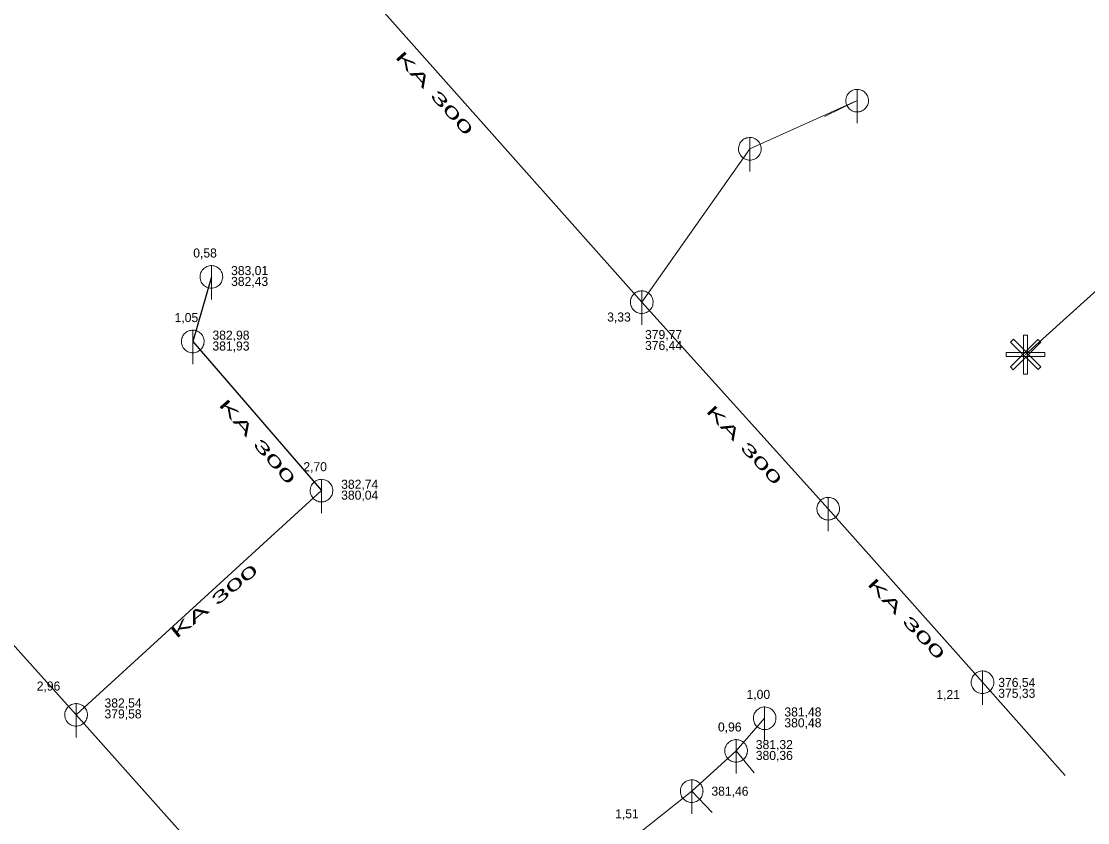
# Model space of a CAD drawing. Extents: x -809028 to -807737, y -990545 to -989489.
# Drawn here: x -807927.8 to -807833.6, y -990194.9 to -990124.1 of the extents above; entities that cross this region are included whole.
import ezdxf

# ---------------------------------------------------------------- set-up
doc = ezdxf.new("R2010")
doc.units = 0
doc.header["$LTSCALE"] = 0.32
for name, color, linetype, lineweight in [('1', 7, 'Continuous', 13), ('11', 7, 'Continuous', 13), ('12', 7, 'Continuous', 13), ('13', 7, 'Continuous', 13), ('14', 7, 'Continuous', 25), ('22', 7, 'Continuous', 13)]:
    doc.layers.add(name, color=color, linetype=linetype, lineweight=lineweight)

msp = doc.modelspace()

# ---------------------------------------------------------------- linework, layer by layer
at = {"layer": '11'}
for p, q in [((-807853.978, -990131.105), (-807863.458, -990135.358)), ((-807856.868, -990132.502), (-807853.978, -990131.105)), ((-807863.458, -990135.358), (-807873.002, -990148.903)), ((-807862.148, -990185.659), (-807864.672, -990188.541)), ((-807864.672, -990188.541), (-807868.593, -990192.098)), ((-807863.082, -990190.479), (-807864.672, -990188.541)), ((-807868.593, -990192.098), (-807873.752, -990196.206)), ((-807866.793, -990193.979), (-807868.593, -990192.098))]:
    msp.add_line(p, q, dxfattribs=at)
at = {"layer": '12'}
for points in [[(-807838.008, -990152.194), (-807837.76, -990152.442), (-807840.189, -990154.871), (-807840.436, -990154.623)], [(-807840.427, -990152.433), (-807840.18, -990152.185), (-807837.751, -990154.614), (-807837.998, -990154.862)], [(-807839.274, -990151.83), (-807838.924, -990151.83), (-807838.924, -990155.265), (-807839.274, -990155.265)], [(-807837.39, -990153.339), (-807837.39, -990153.689), (-807840.825, -990153.689), (-807840.825, -990153.339)]]:
    msp.add_lwpolyline(points, close=True, dxfattribs=at)
at = {"layer": '13'}
msp.add_line((-807829.028, -990144.398), (-807839.116, -990153.515), dxfattribs=at)
at = {"layer": '14'}
for p, q in [((-807909.752, -990107.487), (-807873.002, -990148.903)), ((-807911.02, -990146.673), (-807912.666, -990152.377)), ((-807873.002, -990148.903), (-807856.535, -990167.145)), ((-807912.666, -990152.377), (-807901.296, -990165.55)), ((-807901.296, -990165.55), (-807922.971, -990185.363)), ((-807856.535, -990167.145), (-807842.906, -990182.477)), ((-807936.306, -990170.493), (-807922.971, -990185.363)), ((-807842.906, -990182.477), (-807835.595, -990190.711)), ((-807922.971, -990185.363), (-807900.232, -990210.816))]:
    msp.add_line(p, q, dxfattribs=at)
at = {"layer": '22'}
for p, q in [((-807853.978, -990133.105), (-807853.977, -990130.105)), ((-807863.458, -990137.358), (-807863.457, -990134.358)), ((-807911.02, -990148.673), (-807911.019, -990145.673)), ((-807873.002, -990150.903), (-807873.001, -990147.903)), ((-807912.666, -990154.377), (-807912.665, -990151.377)), ((-807901.296, -990167.55), (-807901.295, -990164.55)), ((-807856.535, -990169.145), (-807856.534, -990166.145)), ((-807842.906, -990184.477), (-807842.905, -990181.477)), ((-807922.971, -990187.363), (-807922.97, -990184.363)), ((-807862.148, -990187.659), (-807862.147, -990184.659)), ((-807864.672, -990190.541), (-807864.671, -990187.541)), ((-807868.593, -990194.098), (-807868.592, -990191.098))]:
    msp.add_line(p, q, dxfattribs=at)
for points in [[(-807852.978, -990131.105), (-807852.983, -990130.996), (-807853.001, -990130.888), (-807853.031, -990130.782), (-807853.071, -990130.681), (-807853.123, -990130.584), (-807853.185, -990130.494), (-807853.257, -990130.411), (-807853.337, -990130.337), (-807853.425, -990130.271), (-807853.519, -990130.216), (-807853.619, -990130.171), (-807853.724, -990130.138), (-807853.831, -990130.116), (-807853.94, -990130.106), (-807854.05, -990130.108), (-807854.158, -990130.122), (-807854.265, -990130.147), (-807854.368, -990130.184), (-807854.466, -990130.233), (-807854.558, -990130.291), (-807854.644, -990130.36), (-807854.721, -990130.437), (-807854.79, -990130.523), (-807854.849, -990130.615), (-807854.897, -990130.713), (-807854.934, -990130.816), (-807854.96, -990130.923), (-807854.974, -990131.031), (-807854.977, -990131.141), (-807854.967, -990131.25), (-807854.946, -990131.357), (-807854.912, -990131.461), (-807854.868, -990131.561), (-807854.813, -990131.656), (-807854.747, -990131.744), (-807854.673, -990131.824), (-807854.59, -990131.896), (-807854.5, -990131.958), (-807854.404, -990132.01), (-807854.302, -990132.051), (-807854.197, -990132.081), (-807854.089, -990132.099), (-807853.979, -990132.105), (-807853.87, -990132.099), (-807853.762, -990132.081), (-807853.657, -990132.052), (-807853.555, -990132.011), (-807853.458, -990131.959), (-807853.368, -990131.897), (-807853.285, -990131.826), (-807853.21, -990131.746), (-807853.145, -990131.658), (-807853.089, -990131.564), (-807853.045, -990131.464), (-807853.011, -990131.36), (-807852.989, -990131.252), (-807852.979, -990131.143)], [(-807862.458, -990135.358), (-807862.463, -990135.249), (-807862.481, -990135.141), (-807862.511, -990135.035), (-807862.551, -990134.934), (-807862.603, -990134.837), (-807862.665, -990134.747), (-807862.737, -990134.664), (-807862.817, -990134.59), (-807862.905, -990134.524), (-807862.999, -990134.469), (-807863.099, -990134.424), (-807863.204, -990134.391), (-807863.311, -990134.369), (-807863.42, -990134.359), (-807863.53, -990134.361), (-807863.638, -990134.375), (-807863.745, -990134.4), (-807863.848, -990134.437), (-807863.946, -990134.486), (-807864.038, -990134.544), (-807864.124, -990134.613), (-807864.201, -990134.69), (-807864.27, -990134.776), (-807864.329, -990134.868), (-807864.377, -990134.966), (-807864.414, -990135.069), (-807864.44, -990135.176), (-807864.454, -990135.284), (-807864.457, -990135.394), (-807864.447, -990135.503), (-807864.426, -990135.61), (-807864.392, -990135.714), (-807864.348, -990135.814), (-807864.293, -990135.909), (-807864.227, -990135.997), (-807864.153, -990136.077), (-807864.07, -990136.149), (-807863.98, -990136.211), (-807863.884, -990136.263), (-807863.782, -990136.304), (-807863.677, -990136.334), (-807863.569, -990136.352), (-807863.459, -990136.358), (-807863.35, -990136.352), (-807863.242, -990136.334), (-807863.137, -990136.305), (-807863.035, -990136.264), (-807862.938, -990136.212), (-807862.848, -990136.15), (-807862.765, -990136.079), (-807862.69, -990135.999), (-807862.625, -990135.911), (-807862.569, -990135.817), (-807862.525, -990135.717), (-807862.491, -990135.613), (-807862.469, -990135.505), (-807862.459, -990135.396)], [(-807910.02, -990146.673), (-807910.025, -990146.564), (-807910.043, -990146.456), (-807910.073, -990146.35), (-807910.113, -990146.249), (-807910.165, -990146.152), (-807910.227, -990146.062), (-807910.299, -990145.979), (-807910.379, -990145.905), (-807910.467, -990145.839), (-807910.561, -990145.784), (-807910.661, -990145.739), (-807910.766, -990145.706), (-807910.873, -990145.684), (-807910.982, -990145.674), (-807911.092, -990145.676), (-807911.2, -990145.69), (-807911.307, -990145.715), (-807911.41, -990145.752), (-807911.508, -990145.801), (-807911.6, -990145.859), (-807911.686, -990145.928), (-807911.763, -990146.005), (-807911.832, -990146.091), (-807911.891, -990146.183), (-807911.939, -990146.281), (-807911.976, -990146.384), (-807912.002, -990146.491), (-807912.016, -990146.599), (-807912.019, -990146.709), (-807912.009, -990146.818), (-807911.988, -990146.925), (-807911.954, -990147.029), (-807911.91, -990147.129), (-807911.855, -990147.224), (-807911.789, -990147.312), (-807911.715, -990147.392), (-807911.632, -990147.464), (-807911.542, -990147.526), (-807911.446, -990147.578), (-807911.344, -990147.619), (-807911.239, -990147.649), (-807911.131, -990147.667), (-807911.021, -990147.673), (-807910.912, -990147.667), (-807910.804, -990147.649), (-807910.699, -990147.62), (-807910.597, -990147.579), (-807910.5, -990147.527), (-807910.41, -990147.465), (-807910.327, -990147.394), (-807910.252, -990147.314), (-807910.187, -990147.226), (-807910.131, -990147.132), (-807910.087, -990147.032), (-807910.053, -990146.928), (-807910.031, -990146.82), (-807910.021, -990146.711)], [(-807872.002, -990148.903), (-807872.007, -990148.794), (-807872.025, -990148.686), (-807872.055, -990148.58), (-807872.095, -990148.479), (-807872.147, -990148.382), (-807872.209, -990148.292), (-807872.281, -990148.209), (-807872.361, -990148.135), (-807872.449, -990148.069), (-807872.543, -990148.014), (-807872.643, -990147.969), (-807872.748, -990147.936), (-807872.855, -990147.914), (-807872.964, -990147.904), (-807873.074, -990147.906), (-807873.182, -990147.92), (-807873.289, -990147.945), (-807873.392, -990147.982), (-807873.49, -990148.031), (-807873.582, -990148.089), (-807873.668, -990148.158), (-807873.745, -990148.235), (-807873.814, -990148.321), (-807873.873, -990148.413), (-807873.921, -990148.511), (-807873.958, -990148.614), (-807873.984, -990148.721), (-807873.998, -990148.829), (-807874.001, -990148.939), (-807873.991, -990149.048), (-807873.97, -990149.155), (-807873.936, -990149.259), (-807873.892, -990149.359), (-807873.837, -990149.454), (-807873.771, -990149.542), (-807873.697, -990149.622), (-807873.614, -990149.694), (-807873.524, -990149.756), (-807873.428, -990149.808), (-807873.326, -990149.849), (-807873.221, -990149.879), (-807873.113, -990149.897), (-807873.003, -990149.903), (-807872.894, -990149.897), (-807872.786, -990149.879), (-807872.681, -990149.85), (-807872.579, -990149.809), (-807872.482, -990149.757), (-807872.392, -990149.695), (-807872.309, -990149.624), (-807872.234, -990149.544), (-807872.169, -990149.456), (-807872.113, -990149.362), (-807872.069, -990149.262), (-807872.035, -990149.158), (-807872.013, -990149.05), (-807872.003, -990148.941)], [(-807911.666, -990152.377), (-807911.671, -990152.268), (-807911.689, -990152.16), (-807911.719, -990152.054), (-807911.759, -990151.953), (-807911.811, -990151.856), (-807911.873, -990151.766), (-807911.945, -990151.683), (-807912.025, -990151.609), (-807912.113, -990151.543), (-807912.207, -990151.488), (-807912.307, -990151.443), (-807912.412, -990151.41), (-807912.519, -990151.388), (-807912.628, -990151.378), (-807912.738, -990151.38), (-807912.846, -990151.394), (-807912.953, -990151.419), (-807913.056, -990151.456), (-807913.154, -990151.505), (-807913.246, -990151.563), (-807913.332, -990151.632), (-807913.409, -990151.709), (-807913.478, -990151.795), (-807913.537, -990151.887), (-807913.585, -990151.985), (-807913.622, -990152.088), (-807913.648, -990152.195), (-807913.662, -990152.303), (-807913.665, -990152.413), (-807913.655, -990152.522), (-807913.634, -990152.629), (-807913.6, -990152.733), (-807913.556, -990152.833), (-807913.501, -990152.928), (-807913.435, -990153.016), (-807913.361, -990153.096), (-807913.278, -990153.168), (-807913.188, -990153.23), (-807913.092, -990153.282), (-807912.99, -990153.323), (-807912.885, -990153.353), (-807912.777, -990153.371), (-807912.667, -990153.377), (-807912.558, -990153.371), (-807912.45, -990153.353), (-807912.345, -990153.324), (-807912.243, -990153.283), (-807912.146, -990153.231), (-807912.056, -990153.169), (-807911.973, -990153.098), (-807911.898, -990153.018), (-807911.833, -990152.93), (-807911.777, -990152.836), (-807911.733, -990152.736), (-807911.699, -990152.632), (-807911.677, -990152.524), (-807911.667, -990152.415)], [(-807900.296, -990165.55), (-807900.301, -990165.441), (-807900.319, -990165.333), (-807900.349, -990165.227), (-807900.389, -990165.126), (-807900.441, -990165.029), (-807900.503, -990164.939), (-807900.575, -990164.856), (-807900.655, -990164.782), (-807900.743, -990164.716), (-807900.837, -990164.661), (-807900.937, -990164.616), (-807901.042, -990164.583), (-807901.149, -990164.561), (-807901.258, -990164.551), (-807901.368, -990164.553), (-807901.476, -990164.567), (-807901.583, -990164.592), (-807901.686, -990164.629), (-807901.784, -990164.678), (-807901.876, -990164.736), (-807901.962, -990164.805), (-807902.039, -990164.882), (-807902.108, -990164.968), (-807902.167, -990165.06), (-807902.215, -990165.158), (-807902.252, -990165.261), (-807902.278, -990165.368), (-807902.292, -990165.476), (-807902.295, -990165.586), (-807902.285, -990165.695), (-807902.264, -990165.802), (-807902.23, -990165.906), (-807902.186, -990166.006), (-807902.131, -990166.101), (-807902.065, -990166.189), (-807901.991, -990166.269), (-807901.908, -990166.341), (-807901.818, -990166.403), (-807901.722, -990166.455), (-807901.62, -990166.496), (-807901.515, -990166.526), (-807901.407, -990166.544), (-807901.297, -990166.55), (-807901.188, -990166.544), (-807901.08, -990166.526), (-807900.975, -990166.497), (-807900.873, -990166.456), (-807900.776, -990166.404), (-807900.686, -990166.342), (-807900.603, -990166.271), (-807900.528, -990166.191), (-807900.463, -990166.103), (-807900.407, -990166.009), (-807900.363, -990165.909), (-807900.329, -990165.805), (-807900.307, -990165.697), (-807900.297, -990165.588)], [(-807855.535, -990167.145), (-807855.54, -990167.036), (-807855.558, -990166.928), (-807855.588, -990166.822), (-807855.628, -990166.721), (-807855.68, -990166.624), (-807855.742, -990166.534), (-807855.814, -990166.451), (-807855.894, -990166.377), (-807855.982, -990166.311), (-807856.076, -990166.256), (-807856.176, -990166.211), (-807856.281, -990166.178), (-807856.388, -990166.156), (-807856.497, -990166.146), (-807856.607, -990166.148), (-807856.715, -990166.162), (-807856.822, -990166.187), (-807856.925, -990166.224), (-807857.023, -990166.273), (-807857.115, -990166.331), (-807857.201, -990166.4), (-807857.278, -990166.477), (-807857.347, -990166.563), (-807857.406, -990166.655), (-807857.454, -990166.753), (-807857.491, -990166.856), (-807857.517, -990166.963), (-807857.531, -990167.071), (-807857.534, -990167.181), (-807857.524, -990167.29), (-807857.503, -990167.397), (-807857.469, -990167.501), (-807857.425, -990167.601), (-807857.37, -990167.696), (-807857.304, -990167.784), (-807857.23, -990167.864), (-807857.147, -990167.936), (-807857.057, -990167.998), (-807856.961, -990168.05), (-807856.859, -990168.091), (-807856.754, -990168.121), (-807856.646, -990168.139), (-807856.536, -990168.145), (-807856.427, -990168.139), (-807856.319, -990168.121), (-807856.214, -990168.092), (-807856.112, -990168.051), (-807856.015, -990167.999), (-807855.925, -990167.937), (-807855.842, -990167.866), (-807855.767, -990167.786), (-807855.702, -990167.698), (-807855.646, -990167.604), (-807855.602, -990167.504), (-807855.568, -990167.4), (-807855.546, -990167.292), (-807855.536, -990167.183)], [(-807841.906, -990182.477), (-807841.911, -990182.368), (-807841.929, -990182.26), (-807841.959, -990182.154), (-807841.999, -990182.053), (-807842.051, -990181.956), (-807842.113, -990181.866), (-807842.185, -990181.783), (-807842.265, -990181.709), (-807842.353, -990181.643), (-807842.447, -990181.588), (-807842.547, -990181.543), (-807842.652, -990181.51), (-807842.759, -990181.488), (-807842.868, -990181.478), (-807842.978, -990181.48), (-807843.086, -990181.494), (-807843.193, -990181.519), (-807843.296, -990181.556), (-807843.394, -990181.605), (-807843.486, -990181.663), (-807843.572, -990181.732), (-807843.649, -990181.809), (-807843.718, -990181.895), (-807843.777, -990181.987), (-807843.825, -990182.085), (-807843.862, -990182.188), (-807843.888, -990182.295), (-807843.902, -990182.403), (-807843.905, -990182.513), (-807843.895, -990182.622), (-807843.874, -990182.729), (-807843.84, -990182.833), (-807843.796, -990182.933), (-807843.741, -990183.028), (-807843.675, -990183.116), (-807843.601, -990183.196), (-807843.518, -990183.268), (-807843.428, -990183.33), (-807843.332, -990183.382), (-807843.23, -990183.423), (-807843.125, -990183.453), (-807843.017, -990183.471), (-807842.907, -990183.477), (-807842.798, -990183.471), (-807842.69, -990183.453), (-807842.585, -990183.424), (-807842.483, -990183.383), (-807842.386, -990183.331), (-807842.296, -990183.269), (-807842.213, -990183.198), (-807842.138, -990183.118), (-807842.073, -990183.03), (-807842.017, -990182.936), (-807841.973, -990182.836), (-807841.939, -990182.732), (-807841.917, -990182.624), (-807841.907, -990182.515)], [(-807921.971, -990185.363), (-807921.976, -990185.254), (-807921.994, -990185.146), (-807922.024, -990185.04), (-807922.064, -990184.939), (-807922.116, -990184.842), (-807922.178, -990184.752), (-807922.25, -990184.669), (-807922.33, -990184.595), (-807922.418, -990184.529), (-807922.512, -990184.474), (-807922.612, -990184.429), (-807922.717, -990184.396), (-807922.824, -990184.374), (-807922.933, -990184.364), (-807923.043, -990184.366), (-807923.151, -990184.38), (-807923.258, -990184.405), (-807923.361, -990184.442), (-807923.459, -990184.491), (-807923.551, -990184.549), (-807923.637, -990184.618), (-807923.714, -990184.695), (-807923.783, -990184.781), (-807923.842, -990184.873), (-807923.89, -990184.971), (-807923.927, -990185.074), (-807923.953, -990185.181), (-807923.967, -990185.289), (-807923.97, -990185.399), (-807923.96, -990185.508), (-807923.939, -990185.615), (-807923.905, -990185.719), (-807923.861, -990185.819), (-807923.806, -990185.914), (-807923.74, -990186.002), (-807923.666, -990186.082), (-807923.583, -990186.154), (-807923.493, -990186.216), (-807923.397, -990186.268), (-807923.295, -990186.309), (-807923.19, -990186.339), (-807923.082, -990186.357), (-807922.972, -990186.363), (-807922.863, -990186.357), (-807922.755, -990186.339), (-807922.65, -990186.31), (-807922.548, -990186.269), (-807922.451, -990186.217), (-807922.361, -990186.155), (-807922.278, -990186.084), (-807922.203, -990186.004), (-807922.138, -990185.916), (-807922.082, -990185.822), (-807922.038, -990185.722), (-807922.004, -990185.618), (-807921.982, -990185.51), (-807921.972, -990185.401)], [(-807861.148, -990185.659), (-807861.153, -990185.55), (-807861.171, -990185.442), (-807861.201, -990185.336), (-807861.241, -990185.235), (-807861.293, -990185.138), (-807861.355, -990185.048), (-807861.427, -990184.965), (-807861.507, -990184.891), (-807861.595, -990184.825), (-807861.689, -990184.77), (-807861.789, -990184.725), (-807861.894, -990184.692), (-807862.001, -990184.67), (-807862.11, -990184.66), (-807862.22, -990184.662), (-807862.328, -990184.676), (-807862.435, -990184.701), (-807862.538, -990184.738), (-807862.636, -990184.787), (-807862.728, -990184.845), (-807862.814, -990184.914), (-807862.891, -990184.991), (-807862.96, -990185.077), (-807863.019, -990185.169), (-807863.067, -990185.267), (-807863.104, -990185.37), (-807863.13, -990185.477), (-807863.144, -990185.585), (-807863.147, -990185.695), (-807863.137, -990185.804), (-807863.116, -990185.911), (-807863.082, -990186.015), (-807863.038, -990186.115), (-807862.983, -990186.21), (-807862.917, -990186.298), (-807862.843, -990186.378), (-807862.76, -990186.45), (-807862.67, -990186.512), (-807862.574, -990186.564), (-807862.472, -990186.605), (-807862.367, -990186.635), (-807862.259, -990186.653), (-807862.149, -990186.659), (-807862.04, -990186.653), (-807861.932, -990186.635), (-807861.827, -990186.606), (-807861.725, -990186.565), (-807861.628, -990186.513), (-807861.538, -990186.451), (-807861.455, -990186.38), (-807861.38, -990186.3), (-807861.315, -990186.212), (-807861.259, -990186.118), (-807861.215, -990186.018), (-807861.181, -990185.914), (-807861.159, -990185.806), (-807861.149, -990185.697)], [(-807863.672, -990188.541), (-807863.677, -990188.432), (-807863.695, -990188.324), (-807863.725, -990188.218), (-807863.765, -990188.117), (-807863.817, -990188.02), (-807863.879, -990187.93), (-807863.951, -990187.847), (-807864.031, -990187.773), (-807864.119, -990187.707), (-807864.213, -990187.652), (-807864.313, -990187.607), (-807864.418, -990187.574), (-807864.525, -990187.552), (-807864.634, -990187.542), (-807864.744, -990187.544), (-807864.852, -990187.558), (-807864.959, -990187.583), (-807865.062, -990187.62), (-807865.16, -990187.669), (-807865.252, -990187.727), (-807865.338, -990187.796), (-807865.415, -990187.873), (-807865.484, -990187.959), (-807865.543, -990188.051), (-807865.591, -990188.149), (-807865.628, -990188.252), (-807865.654, -990188.359), (-807865.668, -990188.467), (-807865.671, -990188.577), (-807865.661, -990188.686), (-807865.64, -990188.793), (-807865.606, -990188.897), (-807865.562, -990188.997), (-807865.507, -990189.092), (-807865.441, -990189.18), (-807865.367, -990189.26), (-807865.284, -990189.332), (-807865.194, -990189.394), (-807865.098, -990189.446), (-807864.996, -990189.487), (-807864.891, -990189.517), (-807864.783, -990189.535), (-807864.673, -990189.541), (-807864.564, -990189.535), (-807864.456, -990189.517), (-807864.351, -990189.488), (-807864.249, -990189.447), (-807864.152, -990189.395), (-807864.062, -990189.333), (-807863.979, -990189.262), (-807863.904, -990189.182), (-807863.839, -990189.094), (-807863.783, -990189), (-807863.739, -990188.9), (-807863.705, -990188.796), (-807863.683, -990188.688), (-807863.673, -990188.579)], [(-807867.593, -990192.098), (-807867.598, -990191.989), (-807867.616, -990191.881), (-807867.646, -990191.775), (-807867.686, -990191.674), (-807867.738, -990191.577), (-807867.8, -990191.487), (-807867.872, -990191.404), (-807867.952, -990191.33), (-807868.04, -990191.264), (-807868.134, -990191.209), (-807868.234, -990191.164), (-807868.339, -990191.131), (-807868.446, -990191.109), (-807868.555, -990191.099), (-807868.665, -990191.101), (-807868.773, -990191.115), (-807868.88, -990191.14), (-807868.983, -990191.177), (-807869.081, -990191.226), (-807869.173, -990191.284), (-807869.259, -990191.353), (-807869.336, -990191.43), (-807869.405, -990191.516), (-807869.464, -990191.608), (-807869.512, -990191.706), (-807869.549, -990191.809), (-807869.575, -990191.916), (-807869.589, -990192.024), (-807869.592, -990192.134), (-807869.582, -990192.243), (-807869.561, -990192.35), (-807869.527, -990192.454), (-807869.483, -990192.554), (-807869.428, -990192.649), (-807869.362, -990192.737), (-807869.288, -990192.817), (-807869.205, -990192.889), (-807869.115, -990192.951), (-807869.019, -990193.003), (-807868.917, -990193.044), (-807868.812, -990193.074), (-807868.704, -990193.092), (-807868.594, -990193.098), (-807868.485, -990193.092), (-807868.377, -990193.074), (-807868.272, -990193.045), (-807868.17, -990193.004), (-807868.073, -990192.952), (-807867.983, -990192.89), (-807867.9, -990192.819), (-807867.825, -990192.739), (-807867.76, -990192.651), (-807867.704, -990192.557), (-807867.66, -990192.457), (-807867.626, -990192.353), (-807867.604, -990192.245), (-807867.594, -990192.136)]]:
    msp.add_lwpolyline(points, close=True, dxfattribs=at)

# ---------------------------------------------------------------- texts
at = {"layer": '1'}
for rotation, width, p in [(312, 2.15, (-807894.853, -990127.268)), (311, 2.15, (-807910.443, -990157.988)), (313, 2.05, (-807867.393, -990158.568)), (39, 2.15, (-807914.126, -990178.674)), (313, 2.1, (-807853.149, -990173.841))]:
    msp.add_text('KA 300', height=1, rotation=rotation, dxfattribs=dict(at, width=width)).set_placement(p)
for s, p in [('0,58', (-807912.619, -990144.961)), ('1,05', (-807914.266, -990150.665)), ('3,33', (-807876.056, -990150.618)), ('2,70', (-807902.896, -990163.838)), ('2,96', (-807926.446, -990183.211)), ('1,00', (-807863.748, -990183.947)), ('1,21', (-807846.983, -990183.966)), ('0,96', (-807866.272, -990186.829)), ('381,46', (-807866.85, -990192.497)), ('1,51', (-807875.352, -990194.494))]:
    msp.add_text(s, height=0.8, dxfattribs=at).set_placement(p)
at = {"layer": '14'}
for s, p in [('383,01', (-807909.277, -990146.513)), ('382,43', (-807909.277, -990147.473)), ('382,98', (-807910.923, -990152.217)), ('379,77', (-807872.713, -990152.17)), ('381,93', (-807910.923, -990153.177)), ('376,44', (-807872.713, -990153.13)), ('382,74', (-807899.553, -990165.389)), ('380,04', (-807899.553, -990166.349)), ('376,54', (-807841.511, -990182.891)), ('375,33', (-807841.511, -990183.851)), ('382,54', (-807920.458, -990184.71)), ('379,58', (-807920.458, -990185.67)), ('381,48', (-807860.405, -990185.499)), ('380,48', (-807860.405, -990186.459)), ('381,32', (-807862.929, -990188.38)), ('380,36', (-807862.929, -990189.34))]:
    msp.add_text(s, height=0.8, dxfattribs=at).set_placement(p)

doc.saveas('drawing.dxf')
